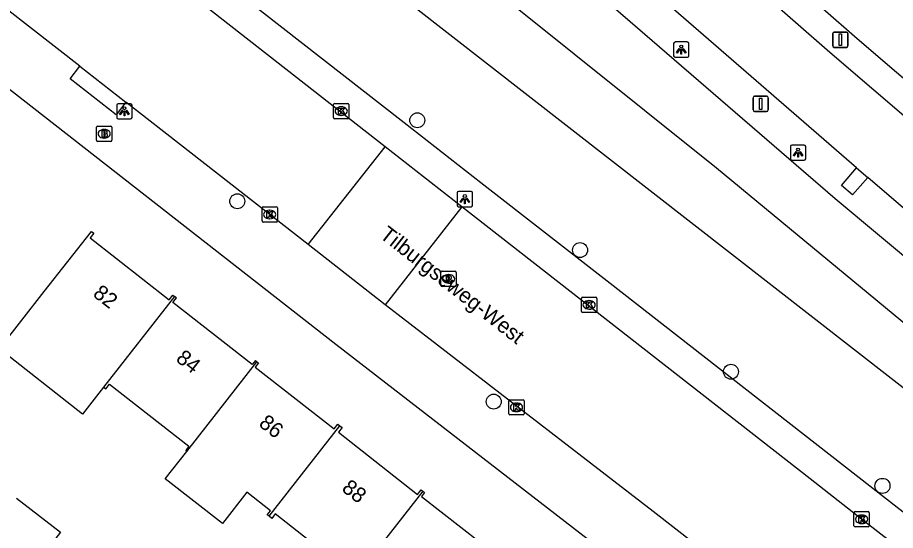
# Model space of a CAD drawing. Extents: x 157466 to 158888, y 383063 to 384677.
# Drawn here: x 158686.8 to 158744.1, y 383884.4 to 383917.9 of the extents above; entities that cross this region are included whole.
import ezdxf

# ---------------------------------------------------------------- set-up
doc = ezdxf.new("R2010")
doc.units = 0
for name, color, linetype in [('IMGEO_Berm_groen', 7, 'Continuous'), ('IMGEO_Boom', 7, 'Continuous'), ('IMGEO_Brandkraan', 7, 'Continuous'), ('IMGEO_Groenvoorziening', 7, 'Continuous'), ('IMGEO_Kolk', 7, 'Continuous'), ('IMGEO_Lichtpunt', 7, 'Continuous'), ('IMGEO_Openbare_ruimte_label', 7, 'Continuous'), ('IMGEO_Pand', 7, 'Continuous'), ('IMGEO_Pand_nummerreeks', 7, 'Continuous'), ('IMGEO_Rijbaan_lokaal_open', 7, 'Continuous'), ('IMGEO_Rijbaan_regionaal_gesloten', 7, 'Continuous'), ('IMGEO_Rioolput', 7, 'Continuous'), ('IMGEO_Verkeersbordpaal', 7, 'Continuous'), ('IMGEO_Voetpad_open', 7, 'Continuous')]:
    doc.layers.add(name, color=color, linetype=linetype)

msp = doc.modelspace()

# ---------------------------------------------------------------- linework, layer by layer
at = {"layer": 'IMGEO_Berm_groen'}
for points in [[(158592.611, 384040.389), (158603.062, 384030.855), (158618.866, 384015.449), (158635.636, 383999.852), (158649.831, 383987.309), (158652.615, 383984.75), (158679.212, 383960.296), (158710.199, 383932.348), (158724.684, 383919.418), (158740.159, 383906.053), (158760.166, 383889.359), (158776.714, 383875.229), (158792.553, 383860.857)], [(158564.348, 384032.052), (158585.348, 384010.678), (158589.846, 384006.513), (158595.875, 384001.543), (158606.237, 383993.699), (158616.579, 383985.612), (158635.376, 383970.915), (158654.191, 383956.204), (158678.1, 383937.509), (158694.724, 383924.511), (158711.994, 383911.008), (158717.008, 383907.087), (158725.26, 383900.681), (158756.19, 383876.531), (158756.88, 383876.013), (158756.965, 383875.793), (158757.55, 383874.435), (158757.869, 383872.031), (158759.488, 383870.539), (158762.98, 383874.478), (158764.514, 383873.194), (158785.996, 383854.136), (158797.607, 383845.775)], [(158803.078, 383861.626), (158801.346, 383864.109), (158799.43, 383866.26), (158797.208, 383868.573), (158795.15, 383870.564), (158793.425, 383872.101), (158741.588, 383916.477), (158714.679, 383940.009), (158701.387, 383952.981), (158687.372, 383967.73)]]:
    msp.add_lwpolyline(points, dxfattribs=at)
at = {"layer": 'IMGEO_Boom'}
for centre in [(158712.861, 383911.159), (158701.101, 383905.871), (158723.49, 383902.68), (158733.344, 383894.734), (158717.852, 383892.78), (158743.243, 383887.279)]:
    msp.add_circle(centre, 0.489, dxfattribs=at)
at = {"layer": 'IMGEO_Brandkraan'}
for p, q in [((158691.982, 383910.78), (158692.834, 383910.78)), ((158691.907, 383909.854), (158691.907, 383910.706)), ((158692.395, 383910.56), (158692.42, 383910.56)), ((158692.908, 383910.706), (158692.908, 383909.854)), ((158692.834, 383909.78), (158691.982, 383909.78)), ((158692.418, 383910), (158692.393, 383910))]:
    msp.add_line(p, q, dxfattribs=at)
for points in [[(158691.982, 383910.78), (158692.834, 383910.78)], [(158691.907, 383909.854), (158691.907, 383910.706)], [(158692.255, 383910.48), (158692.255, 383910.08), (158692.468, 383910.08)], [(158692.486, 383910.48), (158692.255, 383910.48)], [(158692.434, 383910.399), (158692.38, 383910.399), (158692.38, 383910.323)], [(158692.38, 383910.323), (158692.433, 383910.323)], [(158692.442, 383910.247), (158692.38, 383910.247), (158692.38, 383910.166)], [(158692.908, 383910.706), (158692.908, 383909.854)], [(158692.834, 383909.78), (158691.982, 383909.78)], [(158692.38, 383910.166), (158692.442, 383910.166)]]:
    msp.add_lwpolyline(points, dxfattribs=at)
for centre, radius, start, end in [((158691.984, 383910.704), 0.0765, 91.55205, 178.44795), ((158691.984, 383910.704), 0.0765, 91.55205, 178.44795), ((158692.832, 383910.704), 0.0765, 1.55205, 88.44795), ((158692.832, 383910.704), 0.0765, 1.55205, 88.44795), ((158692.435, 383910.361), 0.0379, 267.82845, 90.93552), ((158692.443, 383910.206), 0.0404, 269.87594, 90.50774), ((158692.49, 383910.335), 0.145, 59.4692, 91.53667), ((158692.515, 383910.382), 0.0922, 285.51372, 58.15012), ((158692.52, 383910.19), 0.105, 301.31148, 78.98903), ((158691.984, 383909.856), 0.0765, 181.55205, 268.44795), ((158691.984, 383909.856), 0.0765, 181.55205, 268.44795), ((158692.474, 383910.331), 0.251, 268.66757, 293.53466), ((158692.832, 383909.856), 0.0765, 271.55205, 358.44795), ((158692.832, 383909.856), 0.0765, 271.55205, 358.44795)]:
    msp.add_arc(centre, radius, start, end, dxfattribs=at)
for centre, major_axis, ratio, start_param, end_param in [((158692.394, 383910.28), (-0.387, 0.002), 0.722429, 4.712389, 7.853982), ((158692.419, 383910.28), (-0.39, 0.002), 0.717154, 1.570796, 4.712389)]:
    msp.add_ellipse(centre, major_axis=major_axis, ratio=ratio, start_param=start_param, end_param=end_param, dxfattribs=at)
at = {"layer": 'IMGEO_Groenvoorziening'}
for points in [[(158793.682, 383859.501), (158793.062, 383859.948), (158789.551, 383858.63), (158744, 383894.134), (158691.084, 383935.378), (158689.228, 383936.825), (158643.377, 383975.29), (158640.762, 383977.484), (158616.14, 384000.246), (158599.479, 384016.092), (158578.485, 384037.134), (158575.646, 384040.554)], [(158761.47, 383884.391), (158755.991, 383888.55), (158732.407, 383908.033), (158718.395, 383919.269), (158708.554, 383927.752), (158693.909, 383939.604), (158683.242, 383948.763), (158672.183, 383957.059), (158661.632, 383965.549), (158649.669, 383976.374), (158646.976, 383978.974), (158641.318, 383984.436), (158625.573, 384000), (158618.774, 384007.282)]]:
    msp.add_lwpolyline(points, dxfattribs=at)
at = {"layer": 'IMGEO_Kolk'}
for p, q in [((158707.39, 383911.333), (158707.39, 383912.185)), ((158707.465, 383912.259), (158708.317, 383912.259)), ((158707.878, 383912.039), (158707.903, 383912.039)), ((158708.391, 383912.185), (158708.391, 383911.333)), ((158707.901, 383911.479), (158707.876, 383911.479)), ((158708.317, 383911.259), (158707.465, 383911.259)), ((158702.717, 383904.581), (158702.717, 383905.433)), ((158702.792, 383905.507), (158703.644, 383905.507)), ((158703.205, 383905.287), (158703.23, 383905.287)), ((158703.718, 383905.433), (158703.718, 383904.581)), ((158703.644, 383904.507), (158702.792, 383904.507)), ((158703.228, 383904.727), (158703.203, 383904.727)), ((158723.581, 383898.676), (158723.581, 383899.528)), ((158723.656, 383899.602), (158724.508, 383899.602)), ((158724.069, 383899.382), (158724.094, 383899.382)), ((158724.582, 383899.528), (158724.582, 383898.676)), ((158724.092, 383898.822), (158724.067, 383898.822)), ((158724.508, 383898.602), (158723.656, 383898.602)), ((158718.838, 383891.982), (158718.838, 383892.834)), ((158718.913, 383892.908), (158719.765, 383892.908)), ((158719.326, 383892.688), (158719.351, 383892.688)), ((158719.839, 383892.834), (158719.839, 383891.982)), ((158719.765, 383891.908), (158718.913, 383891.908)), ((158719.349, 383892.128), (158719.324, 383892.128)), ((158741.457, 383885.594), (158742.309, 383885.594)), ((158741.382, 383884.668), (158741.382, 383885.52)), ((158741.87, 383885.374), (158741.895, 383885.374)), ((158742.383, 383885.52), (158742.383, 383884.668)), ((158742.309, 383884.594), (158741.457, 383884.594)), ((158741.893, 383884.814), (158741.868, 383884.814))]:
    msp.add_line(p, q, dxfattribs=at)
for points in [[(158707.39, 383911.333), (158707.39, 383912.185)], [(158707.465, 383912.259), (158708.317, 383912.259)], [(158707.711, 383911.959), (158707.834, 383911.959), (158707.834, 383911.808), (158707.964, 383911.959), (158708.128, 383911.959), (158707.982, 383911.808), (158708.135, 383911.559), (158707.983, 383911.559), (158707.898, 383911.723), (158707.834, 383911.656), (158707.834, 383911.559), (158707.711, 383911.559), (158707.711, 383911.959)], [(158708.391, 383912.185), (158708.391, 383911.333)], [(158708.317, 383911.259), (158707.465, 383911.259)], [(158702.717, 383904.581), (158702.717, 383905.433)], [(158702.792, 383905.507), (158703.644, 383905.507)], [(158703.038, 383905.207), (158703.161, 383905.207), (158703.161, 383905.056), (158703.291, 383905.207), (158703.455, 383905.207), (158703.309, 383905.056), (158703.462, 383904.807), (158703.31, 383904.807), (158703.225, 383904.971), (158703.161, 383904.904), (158703.161, 383904.807), (158703.038, 383904.807), (158703.038, 383905.207)], [(158703.718, 383905.433), (158703.718, 383904.581)], [(158703.644, 383904.507), (158702.792, 383904.507)], [(158723.581, 383898.676), (158723.581, 383899.528)], [(158723.656, 383899.602), (158724.508, 383899.602)], [(158724.582, 383899.528), (158724.582, 383898.676)], [(158723.902, 383899.302), (158724.025, 383899.302), (158724.025, 383899.151), (158724.155, 383899.302), (158724.319, 383899.302), (158724.173, 383899.151), (158724.326, 383898.902), (158724.174, 383898.902), (158724.089, 383899.066), (158724.025, 383898.999), (158724.025, 383898.902), (158723.902, 383898.902), (158723.902, 383899.302)], [(158724.508, 383898.602), (158723.656, 383898.602)], [(158718.838, 383891.982), (158718.838, 383892.834)], [(158718.913, 383892.908), (158719.765, 383892.908)], [(158719.159, 383892.608), (158719.282, 383892.608), (158719.282, 383892.457), (158719.412, 383892.608), (158719.576, 383892.608), (158719.43, 383892.457), (158719.583, 383892.208), (158719.431, 383892.208), (158719.346, 383892.372), (158719.282, 383892.305), (158719.282, 383892.208), (158719.159, 383892.208), (158719.159, 383892.608)], [(158719.839, 383892.834), (158719.839, 383891.982)], [(158719.765, 383891.908), (158718.913, 383891.908)], [(158741.457, 383885.594), (158742.309, 383885.594)], [(158741.382, 383884.668), (158741.382, 383885.52)], [(158741.703, 383885.294), (158741.826, 383885.294), (158741.826, 383885.143), (158741.956, 383885.294), (158742.12, 383885.294), (158741.974, 383885.143), (158742.127, 383884.894), (158741.975, 383884.894), (158741.89, 383885.058), (158741.826, 383884.991), (158741.826, 383884.894), (158741.703, 383884.894), (158741.703, 383885.294)], [(158742.383, 383885.52), (158742.383, 383884.668)], [(158742.309, 383884.594), (158741.457, 383884.594)]]:
    msp.add_lwpolyline(points, dxfattribs=at)
for centre, start, end in [((158707.467, 383912.183), 91.55205, 178.44795), ((158707.467, 383912.183), 91.55205, 178.44795), ((158708.315, 383912.183), 1.55205, 88.44795), ((158708.315, 383912.183), 1.55205, 88.44795), ((158707.467, 383911.335), 181.55205, 268.44795), ((158707.467, 383911.335), 181.55205, 268.44795), ((158708.315, 383911.335), 271.55205, 358.44795), ((158708.315, 383911.335), 271.55205, 358.44795), ((158702.794, 383905.431), 91.55205, 178.44795), ((158702.794, 383905.431), 91.55205, 178.44795), ((158703.642, 383905.431), 1.55205, 88.44795), ((158703.642, 383905.431), 1.55205, 88.44795), ((158702.794, 383904.583), 181.55205, 268.44795), ((158702.794, 383904.583), 181.55205, 268.44795), ((158703.642, 383904.583), 271.55205, 358.44795), ((158703.642, 383904.583), 271.55205, 358.44795), ((158723.658, 383899.526), 91.55205, 178.44795), ((158723.658, 383899.526), 91.55205, 178.44795), ((158724.506, 383899.526), 1.55205, 88.44795), ((158724.506, 383899.526), 1.55205, 88.44795), ((158723.658, 383898.678), 181.55205, 268.44795), ((158723.658, 383898.678), 181.55205, 268.44795), ((158724.506, 383898.678), 271.55205, 358.44795), ((158724.506, 383898.678), 271.55205, 358.44795), ((158718.915, 383892.832), 91.55205, 178.44795), ((158718.915, 383892.832), 91.55205, 178.44795), ((158719.763, 383892.832), 1.55205, 88.44795), ((158719.763, 383892.832), 1.55205, 88.44795), ((158718.915, 383891.984), 181.55205, 268.44795), ((158718.915, 383891.984), 181.55205, 268.44795), ((158719.763, 383891.984), 271.55205, 358.44795), ((158719.763, 383891.984), 271.55205, 358.44795), ((158741.459, 383885.518), 91.55205, 178.44795), ((158741.459, 383885.518), 91.55205, 178.44795), ((158742.307, 383885.518), 1.55205, 88.44795), ((158742.307, 383885.518), 1.55205, 88.44795), ((158741.459, 383884.67), 181.55205, 268.44795), ((158741.459, 383884.67), 181.55205, 268.44795), ((158742.307, 383884.67), 271.55205, 358.44795), ((158742.307, 383884.67), 271.55205, 358.44795)]:
    msp.add_arc(centre, 0.0765, start, end, dxfattribs=at)
for centre, major_axis, ratio, start_param, end_param in [((158707.877, 383911.759), (-0.387, 0.002), 0.722429, 4.712389, 7.853982), ((158707.902, 383911.759), (-0.39, 0.002), 0.717154, 1.570796, 4.712389), ((158703.204, 383905.007), (-0.387, 0.002), 0.722429, 4.712389, 7.853982), ((158703.229, 383905.007), (-0.39, 0.002), 0.717154, 1.570796, 4.712389), ((158724.068, 383899.102), (-0.387, 0.002), 0.722429, 4.712389, 7.853982), ((158724.093, 383899.102), (-0.39, 0.002), 0.717154, 1.570796, 4.712389), ((158719.325, 383892.408), (-0.387, 0.002), 0.722429, 4.712389, 7.853982), ((158719.35, 383892.408), (-0.39, 0.002), 0.717154, 1.570796, 4.712389), ((158741.869, 383885.094), (-0.387, 0.002), 0.722429, 4.712389, 7.853982), ((158741.894, 383885.094), (-0.39, 0.002), 0.717154, 1.570796, 4.712389)]:
    msp.add_ellipse(centre, major_axis=major_axis, ratio=ratio, start_param=start_param, end_param=end_param, dxfattribs=at)
at = {"layer": 'IMGEO_Lichtpunt'}
for p, q in [((158729.6, 383916.179), (158729.6, 383915.372)), ((158729.6, 383916.179), (158729.6, 383915.372)), ((158730.502, 383916.274), (158729.694, 383916.274)), ((158730.502, 383916.274), (158729.694, 383916.274)), ((158730.596, 383915.372), (158730.596, 383916.179)), ((158730.596, 383915.372), (158730.596, 383916.179)), ((158729.694, 383915.278), (158730.502, 383915.278)), ((158729.694, 383915.278), (158730.502, 383915.278)), ((158693.232, 383912.148), (158693.232, 383911.341)), ((158693.232, 383912.148), (158693.232, 383911.341)), ((158694.134, 383912.243), (158693.326, 383912.243)), ((158694.134, 383912.243), (158693.326, 383912.243)), ((158694.228, 383911.341), (158694.228, 383912.148)), ((158694.228, 383911.341), (158694.228, 383912.148)), ((158693.326, 383911.247), (158694.134, 383911.247)), ((158693.326, 383911.247), (158694.134, 383911.247)), ((158737.235, 383909.449), (158737.235, 383908.642)), ((158737.235, 383909.449), (158737.235, 383908.642)), ((158738.137, 383909.544), (158737.329, 383909.544)), ((158738.137, 383909.544), (158737.329, 383909.544)), ((158738.231, 383908.642), (158738.231, 383909.449)), ((158738.231, 383908.642), (158738.231, 383909.449)), ((158737.329, 383908.548), (158738.137, 383908.548)), ((158737.329, 383908.548), (158738.137, 383908.548)), ((158715.466, 383906.414), (158715.466, 383905.607)), ((158715.466, 383906.414), (158715.466, 383905.607)), ((158716.368, 383906.509), (158715.56, 383906.509)), ((158716.368, 383906.509), (158715.56, 383906.509)), ((158716.462, 383905.607), (158716.462, 383906.414)), ((158716.462, 383905.607), (158716.462, 383906.414)), ((158715.56, 383905.513), (158716.368, 383905.513)), ((158715.56, 383905.513), (158716.368, 383905.513))]:
    msp.add_line(p, q, dxfattribs=at)
for points in [[(158729.974, 383915.843), (158730.013, 383915.815), (158729.825, 383915.553), (158729.787, 383915.58), (158729.974, 383915.843)], [(158730.076, 383915.795), (158730.123, 383915.795), (158730.123, 383915.473), (158730.076, 383915.473), (158730.076, 383915.795)], [(158730.186, 383915.815), (158730.224, 383915.842), (158730.411, 383915.58), (158730.372, 383915.552), (158730.186, 383915.815)], [(158693.606, 383911.812), (158693.645, 383911.784), (158693.457, 383911.522), (158693.419, 383911.549), (158693.606, 383911.812)], [(158693.708, 383911.764), (158693.755, 383911.764), (158693.755, 383911.442), (158693.708, 383911.442), (158693.708, 383911.764)], [(158693.818, 383911.784), (158693.856, 383911.811), (158694.043, 383911.549), (158694.004, 383911.521), (158693.818, 383911.784)], [(158737.609, 383909.113), (158737.648, 383909.085), (158737.46, 383908.823), (158737.422, 383908.85), (158737.609, 383909.113)], [(158737.711, 383909.065), (158737.758, 383909.065), (158737.758, 383908.743), (158737.711, 383908.743), (158737.711, 383909.065)], [(158737.821, 383909.085), (158737.859, 383909.112), (158738.046, 383908.85), (158738.007, 383908.822), (158737.821, 383909.085)], [(158715.84, 383906.078), (158715.879, 383906.05), (158715.691, 383905.788), (158715.653, 383905.815), (158715.84, 383906.078)], [(158715.942, 383906.03), (158715.989, 383906.03), (158715.989, 383905.708), (158715.942, 383905.708), (158715.942, 383906.03)], [(158716.052, 383906.05), (158716.09, 383906.077), (158716.277, 383905.815), (158716.238, 383905.787), (158716.052, 383906.05)]]:
    msp.add_lwpolyline(points, dxfattribs=at)
for centre in [(158730.099, 383915.977), (158693.731, 383911.946), (158737.734, 383909.247), (158715.965, 383906.212)]:
    msp.add_circle(centre, 0.0994, dxfattribs=at)
for centre, start, end in [((158729.694, 383916.179), 90, 180), ((158729.694, 383916.179), 90, 180), ((158730.502, 383916.179), 0, 90), ((158730.502, 383916.179), 0, 90), ((158729.694, 383915.372), 180, 270), ((158729.694, 383915.372), 180, 270), ((158730.502, 383915.372), 270, 0), ((158730.502, 383915.372), 270, 360), ((158693.326, 383912.148), 90, 180), ((158693.326, 383912.148), 90, 180), ((158694.134, 383912.148), 0, 90), ((158694.134, 383912.148), 0, 90), ((158693.326, 383911.341), 180, 270), ((158693.326, 383911.341), 180, 270), ((158694.134, 383911.341), 270, 0), ((158694.134, 383911.341), 270, 360), ((158737.329, 383909.449), 90, 180), ((158737.329, 383909.449), 90, 180), ((158738.137, 383909.449), 0, 90), ((158738.137, 383909.449), 0, 90), ((158737.329, 383908.642), 180, 270), ((158737.329, 383908.642), 180, 270), ((158738.137, 383908.642), 270, 0), ((158738.137, 383908.642), 270, 360), ((158715.56, 383906.414), 90, 180), ((158715.56, 383906.414), 90, 180), ((158716.368, 383906.414), 0, 90), ((158716.368, 383906.414), 0, 90), ((158715.56, 383905.607), 180, 270), ((158715.56, 383905.607), 180, 270), ((158716.368, 383905.607), 270, 0), ((158716.368, 383905.607), 270, 360)]:
    msp.add_arc(centre, 0.0946, start, end, dxfattribs=at)
at = {"layer": 'IMGEO_Pand'}
for points in [[(158692.372, 383893.73), (158690.991, 383891.966), (158685.558, 383896.226), (158687.032, 383898.106), (158688.492, 383899.968), (158691.576, 383903.903), (158691.729, 383903.783), (158691.491, 383903.479), (158696.648, 383899.436), (158696.89, 383899.744), (158697.01, 383899.65)], [(158697.01, 383899.65), (158692.372, 383893.73)], [(158702.387, 383895.389), (158702.284, 383895.469), (158702.071, 383895.197), (158696.892, 383899.256), (158697.129, 383899.557), (158697.01, 383899.65)], [(158697.8, 383889.533), (158702.387, 383895.389)], [(158702.387, 383895.389), (158702.49, 383895.308), (158702.274, 383895.032), (158707.419, 383891), (158707.662, 383891.31), (158707.802, 383891.2)], [(158692.372, 383893.73), (158692.511, 383893.622), (158692.754, 383893.932), (158697.948, 383889.861), (158697.733, 383889.586), (158697.8, 383889.533)], [(158703.176, 383885.294), (158707.802, 383891.2)], [(158707.802, 383891.2), (158707.945, 383891.088), (158707.702, 383890.779), (158712.881, 383886.72), (158713.11, 383887.013), (158713.217, 383886.929)], [(158703.176, 383885.294), (158703.061, 383885.384), (158703.271, 383885.651), (158701.732, 383886.857), (158700.128, 383884.809), (158696.392, 383887.735), (158697.8, 383889.533)], [(158713.217, 383886.929), (158708.605, 383881.04)], [(158713.217, 383886.929), (158713.326, 383886.844), (158713.13, 383886.594), (158718.263, 383882.572), (158718.502, 383882.877), (158718.628, 383882.778)], [(158686.685, 383886.471), (158689.546, 383884.257), (158687.89, 383882.117)], [(158708.605, 383881.04), (158708.501, 383881.122), (158708.725, 383881.407), (158703.577, 383885.442), (158703.353, 383885.156), (158703.176, 383885.294)]]:
    msp.add_lwpolyline(points, dxfattribs=at)
at = {"layer": 'IMGEO_Rijbaan_lokaal_open'}
for points in [[(158710.762, 383909.432), (158636.085, 383967.822), (158605.005, 383992.123), (158594.603, 384000), (158588.574, 384004.97)], [(158690.824, 383914.687), (158682.8, 383920.954), (158664.255, 383935.56), (158656.293, 383941.774), (158650.573, 383946.223), (158650.391, 383946.366)], [(158690.824, 383914.687), (158693.825, 383912.344)], [(158705.741, 383903.038), (158693.825, 383912.344)], [(158705.741, 383903.038), (158710.762, 383909.432)], [(158742.282, 383907.417), (158741.295, 383906.287), (158740.568, 383906.899), (158741.538, 383908.049)], [(158715.776, 383905.511), (158710.77, 383899.111)], [(158755.145, 383874.821), (158754.965, 383874.95), (158741.882, 383885.094), (158738.521, 383887.727), (158715.776, 383905.511)], [(158736.544, 383879.137), (158736.371, 383879.284), (158728.268, 383885.604), (158711.604, 383898.459), (158710.77, 383899.111)]]:
    msp.add_lwpolyline(points, dxfattribs=at)
at = {"layer": 'IMGEO_Rijbaan_regionaal_gesloten'}
for points in [[(158644.747, 384001.657), (158660.186, 383987.22), (158683.896, 383965.249), (158694.044, 383956.043), (158699.712, 383950.963), (158712.892, 383939.149), (158739.8, 383915.618), (158789.269, 383873.267)], [(158741.538, 383908.049), (158727.135, 383920.572)], [(158741.538, 383908.049), (158742.282, 383907.417)], [(158756.775, 383894.999), (158742.282, 383907.417)]]:
    msp.add_lwpolyline(points, dxfattribs=at)
at = {"layer": 'IMGEO_Rioolput'}
for p, q in [((158714.399, 383900.374), (158714.399, 383901.226)), ((158714.474, 383901.3), (158715.326, 383901.3)), ((158714.887, 383901.08), (158714.912, 383901.08)), ((158715.4, 383901.226), (158715.4, 383900.374)), ((158714.91, 383900.52), (158714.885, 383900.52)), ((158715.326, 383900.3), (158714.474, 383900.3))]:
    msp.add_line(p, q, dxfattribs=at)
for points in [[(158714.399, 383900.374), (158714.399, 383901.226)], [(158714.474, 383901.3), (158715.326, 383901.3)], [(158715.4, 383901.226), (158715.4, 383900.374)], [(158714.988, 383900.998), (158714.736, 383901), (158714.736, 383900.6)], [(158714.736, 383900.6), (158714.86, 383900.6), (158714.86, 383900.762), (158714.871, 383900.762)], [(158714.914, 383900.919), (158714.86, 383900.919), (158714.86, 383900.838)], [(158714.86, 383900.838), (158714.912, 383900.838)], [(158714.918, 383900.733), (158714.989, 383900.6), (158715.129, 383900.6), (158715.064, 383900.726)], [(158715.326, 383900.3), (158714.474, 383900.3)]]:
    msp.add_lwpolyline(points, dxfattribs=at)
for centre, radius, start, end in [((158714.476, 383901.224), 0.0765, 91.55205, 178.44795), ((158714.476, 383901.224), 0.0765, 91.55205, 178.44795), ((158715.324, 383901.224), 0.0765, 1.55205, 88.44795), ((158715.324, 383901.224), 0.0765, 1.55205, 88.44795), ((158714.87, 383900.709), 0.0533, 26.02933, 88.69889), ((158714.896, 383901.027), 0.19, 274.7715, 282.96867), ((158714.92, 383900.823), 0.0964, 77.00612, 93.18647), ((158714.934, 383900.88), 0.0378, 276.66336, 79.67722), ((158714.987, 383900.888), 0.109, 350.36119, 89.41601), ((158714.985, 383900.888), 0.112, 277.58423, 350.98172), ((158714.969, 383900.673), 0.108, 29.51342, 73.79051), ((158714.476, 383900.376), 0.0765, 181.55205, 268.44795), ((158714.476, 383900.376), 0.0765, 181.55205, 268.44795), ((158715.324, 383900.376), 0.0765, 271.55205, 358.44795), ((158715.324, 383900.376), 0.0765, 271.55205, 358.44795)]:
    msp.add_arc(centre, radius, start, end, dxfattribs=at)
for centre, major_axis, ratio, start_param, end_param in [((158714.886, 383900.8), (-0.387, 0.002), 0.722429, 4.712389, 7.853982), ((158714.911, 383900.8), (-0.39, 0.002), 0.717154, 1.570796, 4.712389)]:
    msp.add_ellipse(centre, major_axis=major_axis, ratio=ratio, start_param=start_param, end_param=end_param, dxfattribs=at)
at = {"layer": 'IMGEO_Verkeersbordpaal'}
for p, q in [((158739.998, 383916.024), (158739.998, 383916.824)), ((158739.998, 383916.824), (158739.998, 383916.024)), ((158740.098, 383916.924), (158740.888, 383916.924)), ((158740.888, 383916.924), (158740.098, 383916.924)), ((158740.988, 383916.824), (158740.988, 383916.024)), ((158740.988, 383916.024), (158740.988, 383916.824)), ((158740.888, 383915.924), (158740.098, 383915.924)), ((158740.098, 383915.924), (158740.888, 383915.924)), ((158734.788, 383911.837), (158734.788, 383912.637)), ((158734.788, 383912.637), (158734.788, 383911.837)), ((158734.888, 383912.737), (158735.678, 383912.737)), ((158735.678, 383912.737), (158734.888, 383912.737)), ((158735.778, 383912.637), (158735.778, 383911.837)), ((158735.778, 383911.837), (158735.778, 383912.637)), ((158735.678, 383911.737), (158734.888, 383911.737)), ((158734.888, 383911.737), (158735.678, 383911.737))]:
    msp.add_line(p, q, dxfattribs=at)
for points in [[(158740.418, 383916.799), (158740.568, 383916.799), (158740.568, 383916.049), (158740.418, 383916.049), (158740.418, 383916.799)], [(158735.208, 383912.612), (158735.358, 383912.612), (158735.358, 383911.862), (158735.208, 383911.862), (158735.208, 383912.612)]]:
    msp.add_lwpolyline(points, dxfattribs=at)
for centre, start, end in [((158740.098, 383916.824), 90, 180), ((158740.098, 383916.824), 90, 180), ((158740.888, 383916.824), 0, 90), ((158740.888, 383916.824), 360, 90), ((158740.098, 383916.024), 180, 270), ((158740.098, 383916.024), 180, 270), ((158740.888, 383916.024), 270, 0), ((158740.888, 383916.024), 270, 0), ((158734.888, 383912.637), 90, 180), ((158734.888, 383912.637), 90, 180), ((158735.678, 383912.637), 0, 90), ((158735.678, 383912.637), 360, 90), ((158734.888, 383911.837), 180, 270), ((158734.888, 383911.837), 180, 270), ((158735.678, 383911.837), 270, 0), ((158735.678, 383911.837), 270, 0)]:
    msp.add_arc(centre, 0.1, start, end, dxfattribs=at)
at = {"layer": 'IMGEO_Voetpad_open'}
for points in [[(158736.794, 383873.802), (158726.736, 383881.663), (158707.538, 383896.51), (158644.552, 383945.748)], [(158693.825, 383912.344), (158693.185, 383911.524), (158690.184, 383913.867), (158690.824, 383914.687)], [(158715.776, 383905.511), (158710.762, 383909.432)], [(158710.77, 383899.111), (158705.741, 383903.038)]]:
    msp.add_lwpolyline(points, dxfattribs=at)

# ---------------------------------------------------------------- texts
at = {"layer": 'IMGEO_Openbare_ruimte_label'}
msp.add_text('Tilburgseweg-West', height=1, rotation=321.98434, dxfattribs=at).set_placement((158710.34, 383903.537))
at = {"layer": 'IMGEO_Pand_nummerreeks'}
for s, rotation, p in [('82', 321.96087, (158691.61, 383899.712)), ('84', 321.96133, (158697.028, 383895.473)), ('86', 321.96087, (158702.444, 383891.235)), ('88', 321.96087, (158707.863, 383886.996))]:
    msp.add_text(s, height=1, rotation=rotation, dxfattribs=at).set_placement(p)

doc.saveas('drawing.dxf')
